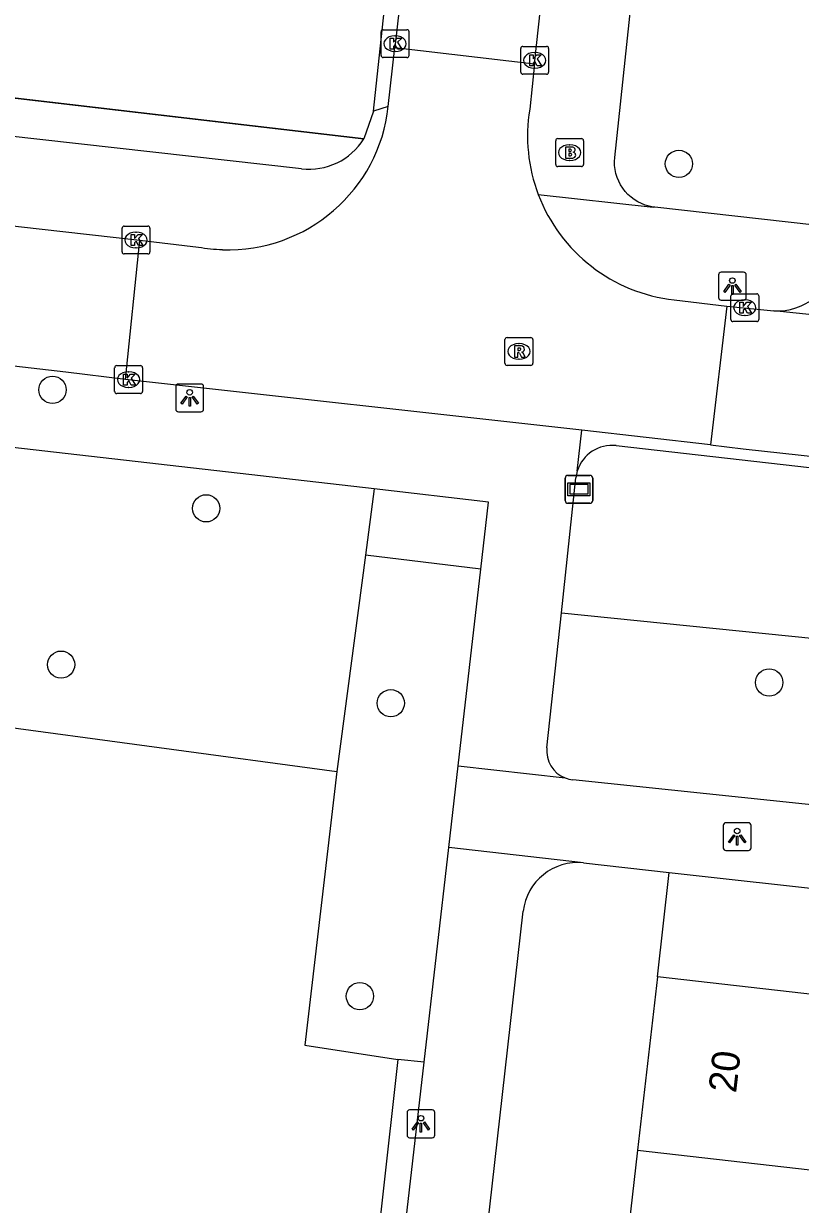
# Model space of a CAD drawing. Extents: x 161928 to 163055, y 386475 to 387428.
# Drawn here: x 162150.06 to 162177.94, y 386909.12 to 386951.52 of the extents above; entities that cross this region are included whole.
import ezdxf

# ---------------------------------------------------------------- set-up
doc = ezdxf.new("R2010")
doc.units = 0
for name, color, linetype in [('IMGEO_Boom', 7, 'Continuous'), ('IMGEO_Brandkraan', 7, 'Continuous'), ('IMGEO_Groenvoorziening', 7, 'Continuous'), ('IMGEO_Hek', 7, 'Continuous'), ('IMGEO_Kolk', 7, 'Continuous'), ('IMGEO_Lichtpunt', 7, 'Continuous'), ('IMGEO_Pand', 7, 'Continuous'), ('IMGEO_Pand_nummerreeks', 7, 'Continuous'), ('IMGEO_Rijbaan_lokaal_open', 7, 'Continuous'), ('IMGEO_Rioolput', 7, 'Continuous'), ('IMGEO_Straatnaambord', 7, 'Continuous'), ('IMGEO_Voetpad_open', 7, 'Continuous')]:
    doc.layers.add(name, color=color, linetype=linetype)

msp = doc.modelspace()

# ---------------------------------------------------------------- linework, layer by layer
at = {"layer": 'IMGEO_Boom'}
for centre in [(162173.58, 386946.48), (162151.097, 386938.369), (162156.613, 386934.114), (162151.405, 386928.502), (162176.817, 386927.862), (162163.238, 386927.116), (162162.13, 386916.601)]:
    msp.add_circle(centre, 0.489, dxfattribs=at)
at = {"layer": 'IMGEO_Brandkraan'}
for p, q in [((162169.157, 386946.461), (162169.157, 386947.313)), ((162169.232, 386947.387), (162170.084, 386947.387)), ((162169.645, 386947.167), (162169.67, 386947.167)), ((162170.158, 386947.313), (162170.158, 386946.461)), ((162170.084, 386946.387), (162169.232, 386946.387)), ((162169.668, 386946.607), (162169.643, 386946.607))]:
    msp.add_line(p, q, dxfattribs=at)
for points in [[(162169.157, 386946.461), (162169.157, 386947.313)], [(162169.232, 386947.387), (162170.084, 386947.387)], [(162169.505, 386947.087), (162169.505, 386946.687), (162169.718, 386946.687)], [(162169.736, 386947.087), (162169.505, 386947.087)], [(162170.158, 386947.313), (162170.158, 386946.461)], [(162169.684, 386947.006), (162169.63, 386947.006), (162169.63, 386946.93)], [(162169.63, 386946.93), (162169.683, 386946.93)], [(162169.692, 386946.854), (162169.63, 386946.854), (162169.63, 386946.773)], [(162169.63, 386946.773), (162169.692, 386946.773)], [(162170.084, 386946.387), (162169.232, 386946.387)]]:
    msp.add_lwpolyline(points, dxfattribs=at)
for centre, radius, start, end in [((162169.234, 386947.311), 0.0765, 91.552, 178.448), ((162169.234, 386947.311), 0.0765, 91.552, 178.448), ((162169.74, 386946.942), 0.145, 59.4692, 91.5367), ((162169.765, 386946.989), 0.0922, 285.5137, 58.1501), ((162170.082, 386947.311), 0.0765, 1.552, 88.448), ((162170.082, 386947.311), 0.0765, 1.552, 88.448), ((162169.685, 386946.968), 0.0379, 267.8285, 90.9355), ((162169.693, 386946.813), 0.0404, 269.8759, 90.5077), ((162169.724, 386946.938), 0.251, 268.6676, 293.5347), ((162169.77, 386946.797), 0.105, 301.3115, 78.989), ((162169.234, 386946.463), 0.0765, 181.552, 268.448), ((162169.234, 386946.463), 0.0765, 181.552, 268.448), ((162170.082, 386946.463), 0.0765, 271.552, 358.448), ((162170.082, 386946.463), 0.0765, 271.552, 358.448)]:
    msp.add_arc(centre, radius, start, end, dxfattribs=at)
for centre, major_axis, ratio, start_param, end_param in [((162169.644, 386946.887), (-0.387, 0.002), 0.722429, 4.712389, 7.853982), ((162169.669, 386946.887), (-0.39, 0.002), 0.717154, 1.570796, 4.712389)]:
    msp.add_ellipse(centre, major_axis=major_axis, ratio=ratio, start_param=start_param, end_param=end_param, dxfattribs=at)
at = {"layer": 'IMGEO_Groenvoorziening'}
for points in [[(162114.794, 386952.933), (162162.272, 386947.379)], [(162142.971, 386936.185), (162142.351, 386930.715), (162148.883, 386929.792), (162148.537, 386926.392), (162161.306, 386924.662)], [(162162.646, 386934.81), (162162.332, 386932.43)], [(162162.332, 386932.43), (162161.306, 386924.662)], [(162166.468, 386931.931), (162162.332, 386932.43)], [(162169.363, 386930.364), (162193.098, 386927.955)], [(162161.306, 386924.662), (162160.154, 386914.845), (162163.488, 386914.329)], [(162172.805, 386917.288), (162173.232, 386921.042)], [(162163.488, 386914.329), (162162.387, 386904.444)], [(162164.435, 386914.228), (162163.488, 386914.329)]]:
    msp.add_lwpolyline(points, dxfattribs=at)
at = {"layer": 'IMGEO_Hek'}
msp.add_lwpolyline([(162162.272, 386947.379), (162114.819, 386952.93)], dxfattribs=at)
at = {"layer": 'IMGEO_Kolk'}
for p, q in [((162162.966, 386951.299), (162163.818, 386951.299)), ((162162.891, 386950.373), (162162.891, 386951.225)), ((162163.379, 386951.079), (162163.404, 386951.079)), ((162163.892, 386951.225), (162163.892, 386950.373)), ((162163.402, 386950.519), (162163.377, 386950.519)), ((162167.903, 386949.774), (162167.903, 386950.626)), ((162167.978, 386950.7), (162168.83, 386950.7)), ((162168.391, 386950.48), (162168.416, 386950.48)), ((162168.904, 386950.626), (162168.904, 386949.774)), ((162163.818, 386950.299), (162162.966, 386950.299)), ((162168.83, 386949.7), (162167.978, 386949.7)), ((162168.414, 386949.92), (162168.389, 386949.92)), ((162153.594, 386943.321), (162153.594, 386944.173)), ((162153.669, 386944.247), (162154.521, 386944.247)), ((162154.595, 386944.173), (162154.595, 386943.321)), ((162154.082, 386944.027), (162154.107, 386944.027)), ((162154.521, 386943.247), (162153.669, 386943.247)), ((162154.105, 386943.467), (162154.08, 386943.467)), ((162175.444, 386940.891), (162175.444, 386941.743)), ((162175.519, 386941.817), (162176.371, 386941.817)), ((162175.932, 386941.597), (162175.957, 386941.597)), ((162176.445, 386941.743), (162176.445, 386940.891)), ((162176.371, 386940.817), (162175.519, 386940.817)), ((162175.955, 386941.037), (162175.93, 386941.037)), ((162153.328, 386938.311), (162153.328, 386939.163)), ((162153.403, 386939.237), (162154.255, 386939.237)), ((162153.816, 386939.017), (162153.841, 386939.017)), ((162154.329, 386939.163), (162154.329, 386938.311)), ((162154.255, 386938.237), (162153.403, 386938.237)), ((162153.839, 386938.457), (162153.814, 386938.457))]:
    msp.add_line(p, q, dxfattribs=at)
for points in [[(162162.966, 386951.299), (162163.818, 386951.299)], [(162162.891, 386950.373), (162162.891, 386951.225)], [(162163.212, 386950.999), (162163.335, 386950.999), (162163.335, 386950.848), (162163.465, 386950.999), (162163.629, 386950.999), (162163.483, 386950.848), (162163.636, 386950.599), (162163.484, 386950.599), (162163.399, 386950.763), (162163.335, 386950.696), (162163.335, 386950.599), (162163.212, 386950.599), (162163.212, 386950.999)], [(162163.892, 386951.225), (162163.892, 386950.373)], [(162167.903, 386949.774), (162167.903, 386950.626)], [(162167.978, 386950.7), (162168.83, 386950.7)], [(162168.904, 386950.626), (162168.904, 386949.774)], [(162163.818, 386950.299), (162162.966, 386950.299)], [(162168.224, 386950.4), (162168.347, 386950.4), (162168.347, 386950.249), (162168.477, 386950.4), (162168.641, 386950.4), (162168.495, 386950.249), (162168.648, 386950), (162168.496, 386950), (162168.411, 386950.164), (162168.347, 386950.097), (162168.347, 386950), (162168.224, 386950), (162168.224, 386950.4)], [(162168.83, 386949.7), (162167.978, 386949.7)], [(162153.594, 386943.321), (162153.594, 386944.173)], [(162153.669, 386944.247), (162154.521, 386944.247)], [(162154.595, 386944.173), (162154.595, 386943.321)], [(162153.915, 386943.947), (162154.038, 386943.947), (162154.038, 386943.796), (162154.168, 386943.947), (162154.332, 386943.947), (162154.186, 386943.796), (162154.339, 386943.547), (162154.187, 386943.547), (162154.102, 386943.711), (162154.038, 386943.644), (162154.038, 386943.547), (162153.915, 386943.547), (162153.915, 386943.947)], [(162154.521, 386943.247), (162153.669, 386943.247)], [(162175.444, 386940.891), (162175.444, 386941.743)], [(162175.519, 386941.817), (162176.371, 386941.817)], [(162176.445, 386941.743), (162176.445, 386940.891)], [(162175.765, 386941.517), (162175.888, 386941.517), (162175.888, 386941.366), (162176.018, 386941.517), (162176.182, 386941.517), (162176.036, 386941.366), (162176.189, 386941.117), (162176.037, 386941.117), (162175.952, 386941.281), (162175.888, 386941.214), (162175.888, 386941.117), (162175.765, 386941.117), (162175.765, 386941.517)], [(162176.371, 386940.817), (162175.519, 386940.817)], [(162153.328, 386938.311), (162153.328, 386939.163)], [(162153.403, 386939.237), (162154.255, 386939.237)], [(162154.329, 386939.163), (162154.329, 386938.311)], [(162153.649, 386938.937), (162153.772, 386938.937), (162153.772, 386938.786), (162153.902, 386938.937), (162154.066, 386938.937), (162153.92, 386938.786), (162154.073, 386938.537), (162153.921, 386938.537), (162153.836, 386938.701), (162153.772, 386938.634), (162153.772, 386938.537), (162153.649, 386938.537), (162153.649, 386938.937)], [(162154.255, 386938.237), (162153.403, 386938.237)]]:
    msp.add_lwpolyline(points, dxfattribs=at)
for centre, start, end in [((162162.968, 386951.223), 91.552, 178.448), ((162162.968, 386951.223), 91.552, 178.448), ((162163.816, 386951.223), 1.552, 88.448), ((162163.816, 386951.223), 1.552, 88.448), ((162167.98, 386950.624), 91.552, 178.448), ((162167.98, 386950.624), 91.552, 178.448), ((162168.828, 386950.624), 1.552, 88.448), ((162168.828, 386950.624), 1.552, 88.448), ((162162.968, 386950.375), 181.552, 268.448), ((162162.968, 386950.375), 181.552, 268.448), ((162163.816, 386950.375), 271.552, 358.448), ((162163.816, 386950.375), 271.552, 358.448), ((162167.98, 386949.776), 181.552, 268.448), ((162167.98, 386949.776), 181.552, 268.448), ((162168.828, 386949.776), 271.552, 358.448), ((162168.828, 386949.776), 271.552, 358.448), ((162153.671, 386944.171), 91.552, 178.448), ((162153.671, 386944.171), 91.552, 178.448), ((162154.519, 386944.171), 1.552, 88.448), ((162154.519, 386944.171), 1.552, 88.448), ((162153.671, 386943.323), 181.552, 268.448), ((162153.671, 386943.323), 181.552, 268.448), ((162154.519, 386943.323), 271.552, 358.448), ((162154.519, 386943.323), 271.552, 358.448), ((162175.521, 386941.741), 91.552, 178.448), ((162175.521, 386941.741), 91.552, 178.448), ((162176.369, 386941.741), 1.552, 88.448), ((162176.369, 386941.741), 1.552, 88.448), ((162175.521, 386940.893), 181.552, 268.448), ((162175.521, 386940.893), 181.552, 268.448), ((162176.369, 386940.893), 271.552, 358.448), ((162176.369, 386940.893), 271.552, 358.448), ((162153.405, 386939.161), 91.552, 178.448), ((162153.405, 386939.161), 91.552, 178.448), ((162154.253, 386939.161), 1.552, 88.448), ((162154.253, 386939.161), 1.552, 88.448), ((162153.405, 386938.313), 181.552, 268.448), ((162153.405, 386938.313), 181.552, 268.448), ((162154.253, 386938.313), 271.552, 358.448), ((162154.253, 386938.313), 271.552, 358.448)]:
    msp.add_arc(centre, 0.0765, start, end, dxfattribs=at)
for centre, major_axis, ratio, start_param, end_param in [((162163.378, 386950.799), (-0.387, 0.002), 0.722429, 4.712389, 7.853982), ((162163.403, 386950.799), (-0.39, 0.002), 0.717154, 1.570796, 4.712389), ((162168.39, 386950.2), (-0.387, 0.002), 0.722429, 4.712389, 7.853982), ((162168.415, 386950.2), (-0.39, 0.002), 0.717154, 1.570796, 4.712389), ((162154.081, 386943.747), (-0.387, 0.002), 0.722429, 4.712389, 7.853982), ((162154.106, 386943.747), (-0.39, 0.002), 0.717154, 1.570796, 4.712389), ((162175.931, 386941.317), (-0.387, 0.002), 0.722429, 4.712389, 7.853982), ((162175.956, 386941.317), (-0.39, 0.002), 0.717154, 1.570796, 4.712389), ((162153.815, 386938.737), (-0.387, 0.002), 0.722429, 4.712389, 7.853982), ((162153.84, 386938.737), (-0.39, 0.002), 0.717154, 1.570796, 4.712389)]:
    msp.add_ellipse(centre, major_axis=major_axis, ratio=ratio, start_param=start_param, end_param=end_param, dxfattribs=at)
at = {"layer": 'IMGEO_Lichtpunt'}
for p, q in [((162175, 386942.494), (162175, 386941.687)), ((162175, 386942.494), (162175, 386941.687)), ((162175.902, 386942.589), (162175.094, 386942.589)), ((162175.902, 386942.589), (162175.094, 386942.589)), ((162175.996, 386941.687), (162175.996, 386942.494)), ((162175.996, 386941.687), (162175.996, 386942.494)), ((162175.094, 386941.593), (162175.902, 386941.593)), ((162175.094, 386941.593), (162175.902, 386941.593)), ((162156.424, 386938.578), (162155.616, 386938.578)), ((162156.424, 386938.578), (162155.616, 386938.578)), ((162155.522, 386938.483), (162155.522, 386937.676)), ((162155.522, 386938.483), (162155.522, 386937.676)), ((162156.518, 386937.676), (162156.518, 386938.483)), ((162156.518, 386937.676), (162156.518, 386938.483)), ((162155.616, 386937.582), (162156.424, 386937.582)), ((162155.616, 386937.582), (162156.424, 386937.582)), ((162175.172, 386922.73), (162175.172, 386921.923)), ((162175.172, 386922.73), (162175.172, 386921.923)), ((162176.074, 386922.825), (162175.266, 386922.825)), ((162176.074, 386922.825), (162175.266, 386922.825)), ((162176.168, 386921.923), (162176.168, 386922.73)), ((162176.168, 386921.923), (162176.168, 386922.73)), ((162175.266, 386921.829), (162176.074, 386921.829)), ((162175.266, 386921.829), (162176.074, 386921.829)), ((162163.822, 386912.419), (162163.822, 386911.612)), ((162163.822, 386912.419), (162163.822, 386911.612)), ((162164.724, 386912.514), (162163.916, 386912.514)), ((162164.724, 386912.514), (162163.916, 386912.514)), ((162164.818, 386911.612), (162164.818, 386912.419)), ((162164.818, 386911.612), (162164.818, 386912.419)), ((162163.916, 386911.518), (162164.724, 386911.518)), ((162163.916, 386911.518), (162164.724, 386911.518))]:
    msp.add_line(p, q, dxfattribs=at)
for points in [[(162175.374, 386942.158), (162175.413, 386942.13), (162175.225, 386941.868), (162175.187, 386941.895), (162175.374, 386942.158)], [(162175.476, 386942.11), (162175.523, 386942.11), (162175.523, 386941.788), (162175.476, 386941.788), (162175.476, 386942.11)], [(162175.586, 386942.13), (162175.624, 386942.157), (162175.811, 386941.895), (162175.772, 386941.867), (162175.586, 386942.13)], [(162155.896, 386938.147), (162155.935, 386938.119), (162155.747, 386937.857), (162155.709, 386937.884), (162155.896, 386938.147)], [(162155.998, 386938.099), (162156.045, 386938.099), (162156.045, 386937.777), (162155.998, 386937.777), (162155.998, 386938.099)], [(162156.108, 386938.119), (162156.146, 386938.146), (162156.333, 386937.884), (162156.294, 386937.856), (162156.108, 386938.119)], [(162175.546, 386922.394), (162175.585, 386922.366), (162175.397, 386922.104), (162175.359, 386922.131), (162175.546, 386922.394)], [(162175.648, 386922.346), (162175.695, 386922.346), (162175.695, 386922.024), (162175.648, 386922.024), (162175.648, 386922.346)], [(162175.758, 386922.366), (162175.796, 386922.393), (162175.983, 386922.131), (162175.944, 386922.103), (162175.758, 386922.366)], [(162164.196, 386912.083), (162164.235, 386912.055), (162164.047, 386911.793), (162164.009, 386911.82), (162164.196, 386912.083)], [(162164.298, 386912.035), (162164.345, 386912.035), (162164.345, 386911.713), (162164.298, 386911.713), (162164.298, 386912.035)], [(162164.408, 386912.055), (162164.446, 386912.082), (162164.633, 386911.82), (162164.594, 386911.792), (162164.408, 386912.055)]]:
    msp.add_lwpolyline(points, dxfattribs=at)
for centre in [(162175.499, 386942.292), (162156.021, 386938.281), (162175.671, 386922.528), (162164.321, 386912.217)]:
    msp.add_circle(centre, 0.0994, dxfattribs=at)
for centre, start, end in [((162175.094, 386942.494), 90, 180), ((162175.094, 386942.494), 90, 180), ((162175.902, 386942.494), 0, 90), ((162175.902, 386942.494), 0, 90), ((162175.094, 386941.687), 180, 270), ((162175.094, 386941.687), 180, 270), ((162175.902, 386941.687), 270, 0), ((162175.902, 386941.687), 270, 360), ((162155.616, 386938.483), 90, 180), ((162155.616, 386938.483), 90, 180), ((162156.424, 386938.483), 0, 90), ((162156.424, 386938.483), 0, 90), ((162155.616, 386937.676), 180, 270), ((162155.616, 386937.676), 180, 270), ((162156.424, 386937.676), 270, 0), ((162156.424, 386937.676), 270, 360), ((162175.266, 386922.73), 90, 180), ((162175.266, 386922.73), 90, 180), ((162176.074, 386922.73), 0, 90), ((162176.074, 386922.73), 0, 90), ((162175.266, 386921.923), 180, 270), ((162175.266, 386921.923), 180, 270), ((162176.074, 386921.923), 270, 0), ((162176.074, 386921.923), 270, 360), ((162163.916, 386912.419), 90, 180), ((162163.916, 386912.419), 90, 180), ((162164.724, 386912.419), 0, 90), ((162164.724, 386912.419), 0, 90), ((162163.916, 386911.612), 180, 270), ((162163.916, 386911.612), 180, 270), ((162164.724, 386911.612), 270, 0), ((162164.724, 386911.612), 270, 360)]:
    msp.add_arc(centre, 0.0946, start, end, dxfattribs=at)
at = {"layer": 'IMGEO_Pand'}
for points in [[(162172.805, 386917.288), (162172.097, 386911.072)], [(162180.893, 386916.367), (162172.805, 386917.288)], [(162172.097, 386911.072), (162171.4, 386904.956)], [(162172.097, 386911.072), (162180.185, 386910.15)]]:
    msp.add_lwpolyline(points, dxfattribs=at)
at = {"layer": 'IMGEO_Rijbaan_lokaal_open'}
for points in [[(162177.465, 387077.766), (162163.864, 386954.91), (162163.382, 386950.665)], [(162168.395, 386950.077), (162168.956, 386955.24), (162174.417, 387003.525), (162174.44, 387003.78), (162174.518, 387004.265)], [(162163.149, 386948.547), (162163.382, 386950.665)], [(162163.382, 386950.665), (162168.395, 386950.077)], [(162168.395, 386950.077), (162168.226, 386948.441)], [(162104.668, 386949.313), (162109.188, 386948.853), (162150.621, 386944.151), (162154.226, 386943.737)], [(162153.716, 386938.744), (162151.574, 386939), (162129.076, 386941.601), (162122.372, 386942.346), (162112.423, 386943.452), (162105.799, 386944.119), (162104.108, 386944.29)], [(162153.716, 386938.744), (162154.226, 386943.737)], [(162154.226, 386943.737), (162156.337, 386943.496)], [(162173.412, 386941.598), (162175.3, 386941.368)], [(162175.3, 386941.368), (162174.718, 386936.398)], [(162175.3, 386941.368), (162176.983, 386941.201)], [(162212.698, 386937.469), (162176.983, 386941.201)], [(162170.091, 386936.915), (162153.716, 386938.744)], [(162174.718, 386936.398), (162170.091, 386936.915)], [(162174.718, 386936.398), (162175.881, 386936.251), (162250, 386928.164), (162274.027, 386925.3), (162282.029, 386924.397)]]:
    msp.add_lwpolyline(points, dxfattribs=at)
for centre, radius, start, end in [((162157.404, 386949.177), 5.78, 267.9386, 353.7442), ((162174.075, 386947.48), 5.928, 170.6693, 200.7482), ((162174.066, 386947.482), 5.92, 200.7945, 263.6541), ((162157.42, 386949.359), 5.962, 259.5326, 267.8456)]:
    msp.add_arc(centre, radius, start, end, dxfattribs=at)
at = {"layer": 'IMGEO_Rioolput'}
for p, q in [((162167.337, 386939.321), (162167.337, 386940.173)), ((162167.412, 386940.247), (162168.264, 386940.247)), ((162167.825, 386940.027), (162167.85, 386940.027)), ((162168.338, 386940.173), (162168.338, 386939.321)), ((162167.848, 386939.467), (162167.823, 386939.467)), ((162168.264, 386939.247), (162167.412, 386939.247))]:
    msp.add_line(p, q, dxfattribs=at)
for points in [[(162167.337, 386939.321), (162167.337, 386940.173)], [(162167.412, 386940.247), (162168.264, 386940.247)], [(162167.926, 386939.945), (162167.674, 386939.947), (162167.674, 386939.547)], [(162167.852, 386939.866), (162167.798, 386939.866), (162167.798, 386939.785)], [(162168.338, 386940.173), (162168.338, 386939.321)], [(162167.674, 386939.547), (162167.798, 386939.547), (162167.798, 386939.709), (162167.809, 386939.709)], [(162167.798, 386939.785), (162167.85, 386939.785)], [(162167.856, 386939.68), (162167.927, 386939.547), (162168.067, 386939.547), (162168.002, 386939.673)], [(162168.264, 386939.247), (162167.412, 386939.247)]]:
    msp.add_lwpolyline(points, dxfattribs=at)
for centre, radius, start, end in [((162167.414, 386940.171), 0.0765, 91.552, 178.448), ((162167.414, 386940.171), 0.0765, 91.552, 178.448), ((162167.858, 386939.77), 0.0964, 77.0061, 93.1865), ((162167.872, 386939.827), 0.0378, 276.6634, 79.6772), ((162167.925, 386939.835), 0.109, 350.3612, 89.416), ((162168.262, 386940.171), 0.0765, 1.552, 88.448), ((162168.262, 386940.171), 0.0765, 1.552, 88.448), ((162167.808, 386939.656), 0.0533, 26.0293, 88.6989), ((162167.834, 386939.974), 0.19, 274.7715, 282.9687), ((162167.923, 386939.835), 0.112, 277.5842, 350.9817), ((162167.907, 386939.62), 0.108, 29.5134, 73.7905), ((162167.414, 386939.323), 0.0765, 181.552, 268.448), ((162167.414, 386939.323), 0.0765, 181.552, 268.448), ((162168.262, 386939.323), 0.0765, 271.552, 358.448), ((162168.262, 386939.323), 0.0765, 271.552, 358.448)]:
    msp.add_arc(centre, radius, start, end, dxfattribs=at)
for centre, major_axis, ratio, start_param, end_param in [((162167.824, 386939.747), (-0.387, 0.002), 0.722429, 4.712389, 7.853982), ((162167.849, 386939.747), (-0.39, 0.002), 0.717154, 1.570796, 4.712389)]:
    msp.add_ellipse(centre, major_axis=major_axis, ratio=ratio, start_param=start_param, end_param=end_param, dxfattribs=at)
at = {"layer": 'IMGEO_Straatnaambord'}
for p, q in [((162169.497, 386934.397), (162169.497, 386935.197)), ((162169.497, 386935.197), (162169.497, 386934.397)), ((162169.597, 386935.297), (162170.387, 386935.297)), ((162170.387, 386935.297), (162169.597, 386935.297)), ((162170.487, 386935.197), (162170.487, 386934.397)), ((162170.487, 386934.397), (162170.487, 386935.197)), ((162170.387, 386934.297), (162169.597, 386934.297)), ((162169.597, 386934.297), (162170.387, 386934.297))]:
    msp.add_line(p, q, dxfattribs=at)
for points in [[(162169.598, 386935.029), (162170.386, 386935.029), (162170.386, 386934.565), (162169.598, 386934.565), (162169.598, 386935.029)], [(162169.663, 386934.964), (162169.663, 386934.63), (162170.321, 386934.63), (162170.321, 386934.964), (162169.663, 386934.964)]]:
    msp.add_lwpolyline(points, dxfattribs=at)
for centre, start, end in [((162169.597, 386935.197), 90, 180), ((162169.597, 386935.197), 90, 180), ((162170.387, 386935.197), 0, 90), ((162170.387, 386935.197), 360, 90), ((162169.597, 386934.397), 180, 270), ((162169.597, 386934.397), 180, 270), ((162170.387, 386934.397), 270, 0), ((162170.387, 386934.397), 270, 0)]:
    msp.add_arc(centre, 0.1, start, end, dxfattribs=at)
at = {"layer": 'IMGEO_Voetpad_open'}
for points in [[(162162.618, 386948.375), (162164.401, 386965.029)], [(162172.651, 386944.931), (162172.508, 386944.96), (162172.368, 386945.002), (162172.232, 386945.055), (162172.101, 386945.121), (162171.977, 386945.198), (162171.86, 386945.286), (162171.752, 386945.385), (162171.653, 386945.492), (162171.564, 386945.608), (162171.485, 386945.731), (162171.418, 386945.861), (162171.363, 386945.996), (162171.32, 386946.136), (162171.289, 386946.279), (162171.272, 386946.424), (162171.267, 386946.57), (162171.276, 386946.716), (162172.17, 386955.064)], [(162160.037, 386946.303), (162106.663, 386952.287)], [(162162.618, 386948.375), (162162.272, 386947.379)], [(162163.149, 386948.547), (162162.618, 386948.375)], [(162168.532, 386945.38), (162172.651, 386944.931)], [(162179.416, 386944.176), (162172.719, 386944.922), (162172.651, 386944.931)], [(162162.646, 386934.81), (162143.068, 386937.049)], [(162169.933, 386935.454), (162170.091, 386936.915)], [(162171.327, 386936.367), (162192.665, 386933.944)], [(162169.363, 386930.364), (162169.883, 386935.21)], [(162166.468, 386931.931), (162166.745, 386934.341), (162162.646, 386934.81)], [(162165.657, 386924.87), (162166.468, 386931.931)], [(162168.842, 386925.518), (162169.363, 386930.364)], [(162165.32, 386921.935), (162165.657, 386924.87)], [(162165.657, 386924.87), (162169.498, 386924.436)], [(162191.249, 386922.122), (162169.767, 386924.371)], [(162164.435, 386914.228), (162165.32, 386921.935)], [(162170.154, 386921.384), (162165.32, 386921.935)], [(162170.154, 386921.384), (162173.232, 386921.042)], [(162173.232, 386921.042), (162192.218, 386918.931)], [(162162.731, 386872.945), (162167.991, 386919.646)], [(162163.299, 386904.335), (162164.435, 386914.228)]]:
    msp.add_lwpolyline(points, dxfattribs=at)
for centre, radius, start, end in [((162160.295, 386948.626), 2.337, 263.6559, 327.7594), ((162177.079, 386943.422), 2.223, 267.5156, 349.4787), ((162171.179, 386935.072), 1.304, 83.4915, 162.954), ((162171.155, 386935.077), 1.279, 162.8305, 174.0082), ((162169.875, 386925.404), 1.039, 173.713, 248.7426), ((162169.866, 386925.369), 1.003, 248.489, 264.3424), ((162169.947, 386919.427), 1.968, 83.9549, 173.6098)]:
    msp.add_arc(centre, radius, start, end, dxfattribs=at)

# ---------------------------------------------------------------- texts
at = {"layer": 'IMGEO_Pand_nummerreeks'}
msp.add_text('20', height=1, rotation=83.5022, dxfattribs=at).set_placement((162175.63, 386913.1))

doc.saveas('drawing.dxf')
